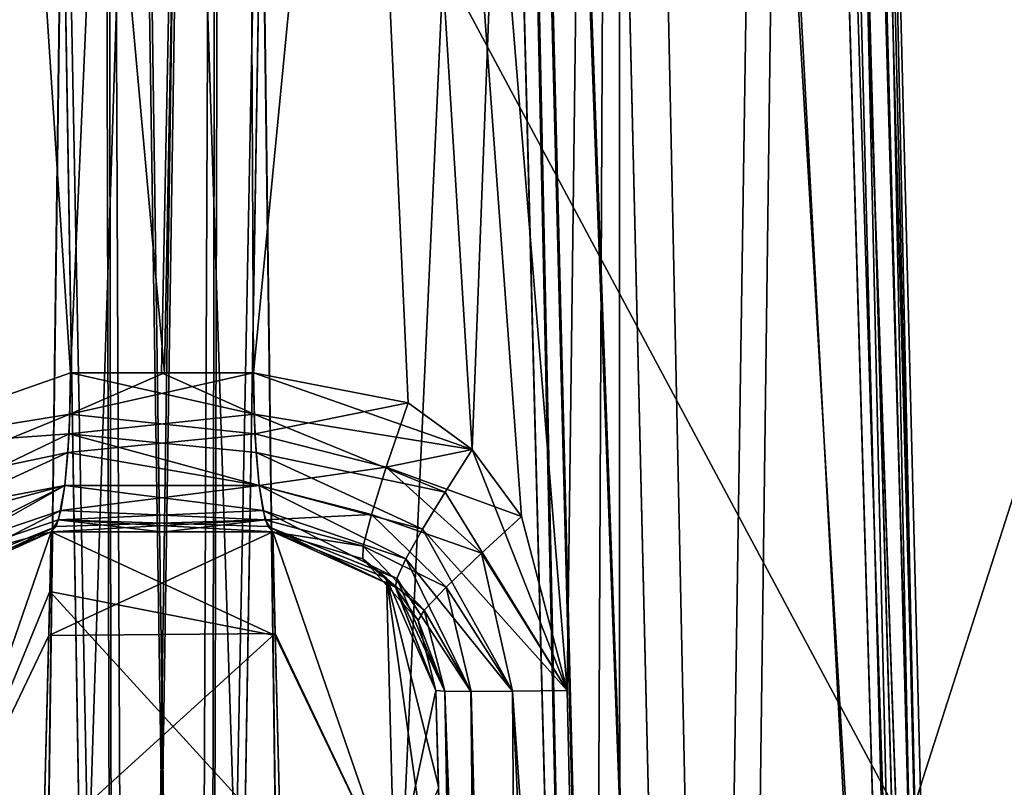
# Model space of a CAD drawing. Header units: inches. Extents: x -9.1 to 9.1, y -3.8 to 4.3.
# Tile 499 of 656: x -6.026 to -5.845, y 0.053 to 0.194. Entities that reach past the tile are written whole.
import ezdxf

# ---------------------------------------------------------------- set-up
doc = ezdxf.new("R2010")
doc.units = ezdxf.units.IN
doc.header["$LTSCALE"] = 52.148148
doc.header["$MEASUREMENT"] = 0
for name, color, linetype in [('2718', 7, 'CONTINUOUS'), ('272', 7, 'CONTINUOUS'), ('2726', 7, 'CONTINUOUS'), ('2754', 7, 'CONTINUOUS'), ('276', 7, 'CONTINUOUS'), ('2762', 7, 'CONTINUOUS'), ('278', 7, 'CONTINUOUS'), ('294', 7, 'CONTINUOUS'), ('296', 7, 'CONTINUOUS'), ('298', 7, 'CONTINUOUS'), ('3213', 7, 'CONTINUOUS'), ('3217', 7, 'CONTINUOUS'), ('3219', 7, 'CONTINUOUS'), ('3245', 7, 'CONTINUOUS'), ('3249', 7, 'CONTINUOUS'), ('3269', 7, 'CONTINUOUS'), ('3275', 7, 'CONTINUOUS'), ('3293', 7, 'CONTINUOUS'), ('3295', 7, 'CONTINUOUS'), ('3355', 7, 'CONTINUOUS'), ('336', 7, 'CONTINUOUS'), ('345', 7, 'CONTINUOUS'), ('346', 7, 'CONTINUOUS'), ('3821', 7, 'CONTINUOUS'), ('3822', 7, 'CONTINUOUS'), ('420', 7, 'CONTINUOUS'), ('426', 7, 'CONTINUOUS'), ('7055', 7, 'CONTINUOUS'), ('7059', 7, 'CONTINUOUS'), ('8901', 7, 'CONTINUOUS'), ('8902', 7, 'CONTINUOUS'), ('8913', 7, 'CONTINUOUS'), ('8914', 7, 'CONTINUOUS'), ('9052', 7, 'CONTINUOUS'), ('9053', 7, 'CONTINUOUS'), ('9054', 7, 'CONTINUOUS'), ('9055', 7, 'CONTINUOUS'), ('9061', 7, 'CONTINUOUS'), ('9072', 7, 'CONTINUOUS'), ('9082', 7, 'CONTINUOUS'), ('9083', 7, 'CONTINUOUS')]:
    doc.layers.add(name, color=color, linetype=linetype)

msp = doc.modelspace()

# ---------------------------------------------------------------- linework, layer by layer
at = {"layer": '2718', "linetype": 'CONTINUOUS'}
for points in [[(-5.97384, -0.355, -1.08578), (-5.98204, 0.26581, -1.07058), (-5.92007, 0.82079, -1.02807), (-5.97384, -0.355, -1.08578)], [(-5.89532, -0.355, -1.04731), (-5.97384, -0.355, -1.08578), (-5.92007, 0.82079, -1.02807), (-5.89532, -0.355, -1.04731)], [(-5.88002, 0.82079, -0.96515), (-5.89532, -0.355, -1.04731), (-5.92007, 0.82079, -1.02807), (-5.88002, 0.82079, -0.96515)], [(-5.91437, 0.211, -0.82201), (-5.90096, -0.355, -0.81377), (-5.88324, 0.82079, -0.89063), (-5.91437, 0.211, -0.82201)], [(-5.90096, -0.355, -0.81377), (-5.85219, -0.355, -0.88634), (-5.88324, 0.82079, -0.89063), (-5.90096, -0.355, -0.81377)], [(-5.85028, -0.355, -0.97312), (-5.89532, -0.355, -1.04731), (-5.88002, 0.82079, -0.96515), (-5.85028, -0.355, -0.97312)], [(-5.85219, -0.355, -0.88634), (-5.85028, -0.355, -0.97312), (-5.88324, 0.82079, -0.89063), (-5.85219, -0.355, -0.88634)], [(-5.88324, 0.82079, -0.89063), (-5.85028, -0.355, -0.97312), (-5.88002, 0.82079, -0.96515), (-5.88324, 0.82079, -0.89063)]]:
    msp.add_3dface(points, dxfattribs=at)
at = {"layer": '272', "linetype": 'CONTINUOUS'}
for points in [[(-6.01886, 0.26581, -1.09515), (-6.35101, -0.355, -1.70298), (-6.02776, 0.82079, -1.08151), (-6.01886, 0.26581, -1.09515)], [(-6.00869, -0.355, -1.11005), (-6.35101, -0.355, -1.70298), (-6.01886, 0.26581, -1.09515), (-6.00869, -0.355, -1.11005)]]:
    msp.add_3dface(points, dxfattribs=at)
at = {"layer": '2726', "linetype": 'CONTINUOUS'}
for points in [[(-6.08204, 0.82079, -2.57178), (-6.02616, -0.355, -2.51227), (-6.01796, 0.26581, -2.52747), (-6.08204, 0.82079, -2.57178)], [(-5.98654, 0.82079, -2.78853), (-6.05701, 0.11511, -2.79586), (-6.06211, 0.82079, -2.77262), (-5.98654, 0.82079, -2.78853)], [(-6.01682, 0.12921, -2.80637), (-6.05701, 0.11511, -2.79586), (-5.98654, 0.82079, -2.78853), (-6.01682, 0.12921, -2.80637)], [(-6.00008, 0.12921, -2.80737), (-6.01682, 0.12921, -2.80637), (-5.98654, 0.82079, -2.78853), (-6.00008, 0.12921, -2.80737)], [(-5.98318, 0.12921, -2.80637), (-6.00008, 0.12921, -2.80737), (-5.98654, 0.82079, -2.78853), (-5.98318, 0.12921, -2.80637)], [(-5.91617, 0.82079, -2.75671), (-5.98318, 0.12921, -2.80637), (-5.98654, 0.82079, -2.78853), (-5.91617, 0.82079, -2.75671)], [(-5.94299, 0.11511, -2.79586), (-5.98318, 0.12921, -2.80637), (-5.91617, 0.82079, -2.75671), (-5.94299, 0.11511, -2.79586)], [(-5.92554, 0.07079, -2.78813), (-5.94299, 0.11511, -2.79586), (-5.91617, 0.82079, -2.75671), (-5.92554, 0.07079, -2.78813)], [(-5.92061, -0.14329, -2.79168), (-5.92554, 0.07079, -2.78813), (-5.91617, 0.82079, -2.75671), (-5.92061, -0.14329, -2.79168)], [(-5.9157, -0.355, -2.79512), (-5.92061, -0.14329, -2.79168), (-5.91617, 0.82079, -2.75671), (-5.9157, -0.355, -2.79512)], [(-5.85292, -0.355, -2.71395), (-5.9157, -0.355, -2.79512), (-5.91617, 0.82079, -2.75671), (-5.85292, -0.355, -2.71395)], [(-5.87821, 0.82079, -2.68946), (-5.85292, -0.355, -2.71395), (-5.91617, 0.82079, -2.75671), (-5.87821, 0.82079, -2.68946)], [(-5.85461, -0.355, -2.61132), (-5.85292, -0.355, -2.71395), (-5.87821, 0.82079, -2.68946), (-5.85461, -0.355, -2.61132)], [(-5.87019, 0.20508, -2.61174), (-5.85461, -0.355, -2.61132), (-5.87821, 0.82079, -2.68946), (-5.87019, 0.20508, -2.61174)]]:
    msp.add_3dface(points, dxfattribs=at)
at = {"layer": '2754', "linetype": 'CONTINUOUS'}
for points in [[(-6.02616, -0.355, 2.51422), (-6.10777, -0.355, 2.5556), (-6.08204, 0.82079, 2.57373), (-6.02616, -0.355, 2.51422)], [(-6.01874, 0.20508, 2.52792), (-6.02616, -0.355, 2.51422), (-6.08204, 0.82079, 2.57373), (-6.01874, 0.20508, 2.52792)], [(-6.01682, 0.12921, 2.80832), (-5.99957, 0.12921, 2.80932), (-6.06211, 0.82079, 2.77457), (-6.01682, 0.12921, 2.80832)], [(-6.06211, 0.82079, 2.77457), (-5.99957, 0.12921, 2.80932), (-5.98654, 0.82079, 2.79048), (-6.06211, 0.82079, 2.77457)], [(-6.05701, 0.11511, 2.79781), (-6.01682, 0.12921, 2.80832), (-6.06211, 0.82079, 2.77457), (-6.05701, 0.11511, 2.79781)], [(-5.99957, 0.12921, 2.80932), (-5.98318, 0.12921, 2.80832), (-5.98654, 0.82079, 2.79048), (-5.99957, 0.12921, 2.80932)], [(-5.9339, 0.10282, 2.79382), (-5.92554, 0.07079, 2.79008), (-5.98654, 0.82079, 2.79048), (-5.9339, 0.10282, 2.79382)], [(-5.98654, 0.82079, 2.79048), (-5.92554, 0.07079, 2.79008), (-5.91617, 0.82079, 2.75866), (-5.98654, 0.82079, 2.79048)], [(-5.94297, 0.1151, 2.7978), (-5.9339, 0.10282, 2.79382), (-5.98654, 0.82079, 2.79048), (-5.94297, 0.1151, 2.7978)], [(-5.95474, 0.12368, 2.80208), (-5.94297, 0.1151, 2.7978), (-5.98654, 0.82079, 2.79048), (-5.95474, 0.12368, 2.80208)], [(-5.98318, 0.12921, 2.80832), (-5.95474, 0.12368, 2.80208), (-5.98654, 0.82079, 2.79048), (-5.98318, 0.12921, 2.80832)], [(-5.91617, 0.82079, 2.75866), (-5.92554, 0.07079, 2.79008), (-5.92061, -0.14337, 2.79363), (-5.91617, 0.82079, 2.75866)], [(-5.9157, -0.355, 2.79707), (-5.91617, 0.82079, 2.75866), (-5.92061, -0.14337, 2.79363), (-5.9157, -0.355, 2.79707)], [(-5.9157, -0.355, 2.79707), (-5.85292, -0.355, 2.7159), (-5.91617, 0.82079, 2.75866), (-5.9157, -0.355, 2.79707)], [(-5.91617, 0.82079, 2.75866), (-5.85292, -0.355, 2.7159), (-5.87821, 0.82079, 2.69141), (-5.91617, 0.82079, 2.75866)], [(-5.85292, -0.355, 2.7159), (-5.85461, -0.355, 2.61327), (-5.87821, 0.82079, 2.69141), (-5.85292, -0.355, 2.7159)], [(-5.87821, 0.82079, 2.69141), (-5.85461, -0.355, 2.61327), (-5.87188, 0.26581, 2.61377), (-5.87821, 0.82079, 2.69141)]]:
    msp.add_3dface(points, dxfattribs=at)
at = {"layer": '276', "linetype": 'CONTINUOUS'}
for points in [[(-5.85101, -0.355, -2.569), (-5.86724, 0.20508, -2.56776), (-5.52776, 0.82079, -1.94753), (-5.85101, -0.355, -2.569)], [(-5.5188, 0.26222, -1.96126), (-5.85101, -0.355, -2.569), (-5.52776, 0.82079, -1.94753), (-5.5188, 0.26222, -1.96126)], [(-5.50869, -0.355, -1.97608), (-5.85101, -0.355, -2.569), (-5.5188, 0.26222, -1.96126), (-5.50869, -0.355, -1.97608)]]:
    msp.add_3dface(points, dxfattribs=at)
at = {"layer": '2762', "linetype": 'CONTINUOUS'}
for points in [[(-5.98126, 0.20508, 1.07403), (-5.97384, -0.355, 1.08773), (-5.92006, 0.82079, 1.03002), (-5.98126, 0.20508, 1.07403)], [(-5.97384, -0.355, 1.08773), (-5.89532, -0.355, 1.04926), (-5.92006, 0.82079, 1.03002), (-5.97384, -0.355, 1.08773)], [(-5.89532, -0.355, 1.04926), (-5.85028, -0.355, 0.97507), (-5.92006, 0.82079, 1.03002), (-5.89532, -0.355, 1.04926)], [(-5.92006, 0.82079, 1.03002), (-5.85028, -0.355, 0.97507), (-5.88002, 0.82079, 0.9671), (-5.92006, 0.82079, 1.03002)], [(-5.90096, -0.355, 0.81572), (-5.91541, 0.25512, 0.82462), (-5.88324, 0.82079, 0.89258), (-5.90096, -0.355, 0.81572)], [(-5.85219, -0.355, 0.88829), (-5.90096, -0.355, 0.81572), (-5.88324, 0.82079, 0.89258), (-5.85219, -0.355, 0.88829)], [(-5.88002, 0.82079, 0.9671), (-5.85219, -0.355, 0.88829), (-5.88324, 0.82079, 0.89258), (-5.88002, 0.82079, 0.9671)], [(-5.85028, -0.355, 0.97507), (-5.85219, -0.355, 0.88829), (-5.88002, 0.82079, 0.9671), (-5.85028, -0.355, 0.97507)]]:
    msp.add_3dface(points, dxfattribs=at)
at = {"layer": '278', "linetype": 'CONTINUOUS'}
for points in [[(-5.98114, 0.26581, -2.5029), (-5.64899, -0.355, -1.89508), (-5.97224, 0.82079, -2.51654), (-5.98114, 0.26581, -2.5029)], [(-5.64899, -0.355, -1.89508), (-5.63278, 0.20466, -1.89631), (-5.97224, 0.82079, -2.51654), (-5.64899, -0.355, -1.89508)], [(-5.99131, -0.355, -2.488), (-5.64899, -0.355, -1.89508), (-5.98114, 0.26581, -2.5029), (-5.99131, -0.355, -2.488)]]:
    msp.add_3dface(points, dxfattribs=at)
at = {"layer": '294', "linetype": 'CONTINUOUS'}
for points in [[(-6.00869, -0.355, 1.112), (-6.01787, 0.20508, 1.09857), (-6.38527, 0.82079, 1.70268), (-6.00869, -0.355, 1.112)], [(-6.3689, 0.26222, 1.70358), (-6.00869, -0.355, 1.112), (-6.38527, 0.82079, 1.70268), (-6.3689, 0.26222, 1.70358)], [(-6.35101, -0.355, 1.70492), (-6.00869, -0.355, 1.112), (-6.3689, 0.26222, 1.70358), (-6.35101, -0.355, 1.70492)]]:
    msp.add_3dface(points, dxfattribs=at)
at = {"layer": '296', "linetype": 'CONTINUOUS'}
for points in [[(-5.99131, -0.355, 2.48995), (-5.98213, 0.20508, 2.50338), (-5.61473, 0.82079, 1.89927), (-5.99131, -0.355, 2.48995)], [(-5.63114, 0.2607, 1.89837), (-5.99131, -0.355, 2.48995), (-5.61473, 0.82079, 1.89927), (-5.63114, 0.2607, 1.89837)], [(-5.64899, -0.355, 1.89702), (-5.99131, -0.355, 2.48995), (-5.63114, 0.2607, 1.89837), (-5.64899, -0.355, 1.89702)]]:
    msp.add_3dface(points, dxfattribs=at)
at = {"layer": '298', "linetype": 'CONTINUOUS'}
for points in [[(-5.50869, -0.355, 1.97802), (-5.51841, 0.23827, 1.96379), (-5.88527, 0.82079, 2.5687), (-5.50869, -0.355, 1.97802)], [(-5.869, 0.26581, 2.5696), (-5.50869, -0.355, 1.97802), (-5.88527, 0.82079, 2.5687), (-5.869, 0.26581, 2.5696)], [(-5.85101, -0.355, 2.57095), (-5.50869, -0.355, 1.97802), (-5.869, 0.26581, 2.5696), (-5.85101, -0.355, 2.57095)]]:
    msp.add_3dface(points, dxfattribs=at)
at = {"layer": '3213', "linetype": 'CONTINUOUS'}
for points in [[(-5.94431, -0.13329, -2.83388), (-5.94965, 0.07079, -2.8309), (-5.94801, 0.07066, -2.81822), (-5.94431, -0.13329, -2.83388)], [(-5.9385, -0.355, -2.83706), (-5.94431, -0.13329, -2.83388), (-5.94801, 0.07066, -2.81822), (-5.9385, -0.355, -2.83706)], [(-5.94321, 0.07062, -2.80637), (-5.9385, -0.355, -2.83706), (-5.94801, 0.07066, -2.81822), (-5.94321, 0.07062, -2.80637)], [(-5.93556, 0.07066, -2.79612), (-5.93242, -0.3553, -2.8132), (-5.94321, 0.07062, -2.80637), (-5.93556, 0.07066, -2.79612)], [(-5.93242, -0.3553, -2.8132), (-5.9385, -0.355, -2.83706), (-5.94321, 0.07062, -2.80637), (-5.93242, -0.3553, -2.8132)], [(-5.92554, 0.07079, -2.78813), (-5.92061, -0.14329, -2.79168), (-5.93556, 0.07066, -2.79612), (-5.92554, 0.07079, -2.78813)], [(-5.9157, -0.355, -2.79512), (-5.93556, 0.07066, -2.79612), (-5.92061, -0.14329, -2.79168), (-5.9157, -0.355, -2.79512)], [(-5.9157, -0.355, -2.79512), (-5.93242, -0.3553, -2.8132), (-5.93556, 0.07066, -2.79612), (-5.9157, -0.355, -2.79512)]]:
    msp.add_3dface(points, dxfattribs=at)
at = {"layer": '3217', "linetype": 'CONTINUOUS'}
for points in [[(-5.85461, -0.355, -2.61132), (-5.87019, 0.20508, -2.61174), (-5.8919, 0.82088, -2.58912), (-5.85461, -0.355, -2.61132)], [(-5.85753, -0.35518, -2.58976), (-5.85461, -0.355, -2.61132), (-5.8919, 0.82088, -2.58912), (-5.85753, -0.35518, -2.58976)], [(-5.86724, 0.20508, -2.56776), (-5.85101, -0.355, -2.569), (-5.8919, 0.82088, -2.58912), (-5.86724, 0.20508, -2.56776)], [(-5.85101, -0.355, -2.569), (-5.85753, -0.35518, -2.58976), (-5.8919, 0.82088, -2.58912), (-5.85101, -0.355, -2.569)]]:
    msp.add_3dface(points, dxfattribs=at)
at = {"layer": '3219', "linetype": 'CONTINUOUS'}
for points in [[(-6.01107, 0.82079, -2.54133), (-6.01796, 0.26581, -2.52747), (-6.00603, -0.35523, -2.50402), (-6.01107, 0.82079, -2.54133)], [(-6.01107, 0.82079, -2.54133), (-6.00603, -0.35523, -2.50402), (-5.98928, 0.82088, -2.53409), (-6.01107, 0.82079, -2.54133)], [(-6.00603, -0.35523, -2.50402), (-5.99131, -0.355, -2.488), (-5.98928, 0.82088, -2.53409), (-6.00603, -0.35523, -2.50402)], [(-5.99131, -0.355, -2.488), (-5.98114, 0.26581, -2.5029), (-5.98928, 0.82088, -2.53409), (-5.99131, -0.355, -2.488)], [(-6.02616, -0.355, -2.51227), (-6.00603, -0.35523, -2.50402), (-6.01796, 0.26581, -2.52747), (-6.02616, -0.355, -2.51227)]]:
    msp.add_3dface(points, dxfattribs=at)
at = {"layer": '3245', "linetype": 'CONTINUOUS'}
for points in [[(-6.00869, -0.355, -1.11005), (-6.01886, 0.26581, -1.09515), (-6.01072, 0.82088, -1.06396), (-6.00869, -0.355, -1.11005)], [(-5.99397, -0.35523, -1.09403), (-6.00869, -0.355, -1.11005), (-6.01072, 0.82088, -1.06396), (-5.99397, -0.35523, -1.09403)], [(-5.98893, 0.82079, -1.05672), (-5.99397, -0.35523, -1.09403), (-6.01072, 0.82088, -1.06396), (-5.98893, 0.82079, -1.05672)], [(-5.98893, 0.82079, -1.05672), (-5.98204, 0.26581, -1.07058), (-5.99397, -0.35523, -1.09403), (-5.98893, 0.82079, -1.05672)], [(-5.97384, -0.355, -1.08578), (-5.99397, -0.35523, -1.09403), (-5.98204, 0.26581, -1.07058), (-5.97384, -0.355, -1.08578)]]:
    msp.add_3dface(points, dxfattribs=at)
at = {"layer": '3249', "linetype": 'CONTINUOUS'}
for points in [[(-5.90096, -0.355, -0.81377), (-5.91437, 0.211, -0.82201), (-5.94435, 0.82088, -0.81319), (-5.90096, -0.355, -0.81377)], [(-5.91426, -0.35518, -0.79656), (-5.90096, -0.355, -0.81377), (-5.94435, 0.82088, -0.81319), (-5.91426, -0.35518, -0.79656)], [(-5.93382, 0.211, -0.78244), (-5.919, -0.355, -0.77533), (-5.94435, 0.82088, -0.81319), (-5.93382, 0.211, -0.78244)], [(-5.919, -0.355, -0.77533), (-5.91426, -0.35518, -0.79656), (-5.94435, 0.82088, -0.81319), (-5.919, -0.355, -0.77533)]]:
    msp.add_3dface(points, dxfattribs=at)
at = {"layer": '3269', "linetype": 'CONTINUOUS'}
for points in [[(-5.91541, 0.25512, 0.82462), (-5.90096, -0.355, 0.81572), (-5.9438, 0.82088, 0.81619), (-5.91541, 0.25512, 0.82462)], [(-5.90096, -0.355, 0.81572), (-5.91426, -0.35523, 0.79851), (-5.9438, 0.82088, 0.81619), (-5.90096, -0.355, 0.81572)], [(-5.919, -0.355, 0.77727), (-5.93498, 0.25512, 0.78496), (-5.9438, 0.82088, 0.81619), (-5.919, -0.355, 0.77727)], [(-5.91426, -0.35523, 0.79851), (-5.919, -0.355, 0.77727), (-5.9438, 0.82088, 0.81619), (-5.91426, -0.35523, 0.79851)]]:
    msp.add_3dface(points, dxfattribs=at)
at = {"layer": '3275', "linetype": 'CONTINUOUS'}
for points in [[(-6.01787, 0.20508, 1.09857), (-6.00869, -0.355, 1.112), (-6.01171, 0.82088, 1.06653), (-6.01787, 0.20508, 1.09857)], [(-5.97384, -0.355, 1.08773), (-5.98126, 0.20508, 1.07403), (-6.01171, 0.82088, 1.06653), (-5.97384, -0.355, 1.08773)], [(-5.99397, -0.35518, 1.09598), (-5.97384, -0.355, 1.08773), (-6.01171, 0.82088, 1.06653), (-5.99397, -0.35518, 1.09598)], [(-6.00869, -0.355, 1.112), (-5.99397, -0.35518, 1.09598), (-6.01171, 0.82088, 1.06653), (-6.00869, -0.355, 1.112)]]:
    msp.add_3dface(points, dxfattribs=at)
at = {"layer": '3293', "linetype": 'CONTINUOUS'}
for points in [[(-6.02616, -0.355, 2.51422), (-6.01874, 0.20508, 2.52792), (-5.98829, 0.82088, 2.53542), (-6.02616, -0.355, 2.51422)], [(-6.00603, -0.35518, 2.50597), (-6.02616, -0.355, 2.51422), (-5.98829, 0.82088, 2.53542), (-6.00603, -0.35518, 2.50597)], [(-5.99131, -0.355, 2.48995), (-6.00603, -0.35518, 2.50597), (-5.98829, 0.82088, 2.53542), (-5.99131, -0.355, 2.48995)], [(-5.98213, 0.20508, 2.50338), (-5.99131, -0.355, 2.48995), (-5.98829, 0.82088, 2.53542), (-5.98213, 0.20508, 2.50338)]]:
    msp.add_3dface(points, dxfattribs=at)
at = {"layer": '3295', "linetype": 'CONTINUOUS'}
for points in [[(-5.85101, -0.355, 2.57095), (-5.869, 0.26581, 2.5696), (-5.89195, 0.82088, 2.59224), (-5.85101, -0.355, 2.57095)], [(-5.85752, -0.35523, 2.59171), (-5.85101, -0.355, 2.57095), (-5.89195, 0.82088, 2.59224), (-5.85752, -0.35523, 2.59171)], [(-5.88732, 0.82079, 2.61473), (-5.85752, -0.35523, 2.59171), (-5.89195, 0.82088, 2.59224), (-5.88732, 0.82079, 2.61473)], [(-5.88732, 0.82079, 2.61473), (-5.87188, 0.26581, 2.61377), (-5.85752, -0.35523, 2.59171), (-5.88732, 0.82079, 2.61473)], [(-5.85461, -0.355, 2.61327), (-5.85752, -0.35523, 2.59171), (-5.87188, 0.26581, 2.61377), (-5.85461, -0.355, 2.61327)]]:
    msp.add_3dface(points, dxfattribs=at)
at = {"layer": '3355', "linetype": 'CONTINUOUS'}
for points in [[(-5.94965, 0.07079, 2.83285), (-5.94385, -0.15076, 2.83608), (-5.94801, 0.07066, 2.82016), (-5.94965, 0.07079, 2.83285)], [(-5.94385, -0.15076, 2.83608), (-5.9385, -0.355, 2.83901), (-5.94801, 0.07066, 2.82016), (-5.94385, -0.15076, 2.83608)], [(-5.94801, 0.07066, 2.82016), (-5.9385, -0.355, 2.83901), (-5.93243, -0.35524, 2.81515), (-5.94801, 0.07066, 2.82016)], [(-5.9432, 0.07062, 2.8083), (-5.94801, 0.07066, 2.82016), (-5.93243, -0.35524, 2.81515), (-5.9432, 0.07062, 2.8083)], [(-5.93555, 0.07066, 2.79805), (-5.9432, 0.07062, 2.8083), (-5.93243, -0.35524, 2.81515), (-5.93555, 0.07066, 2.79805)], [(-5.92554, 0.07079, 2.79008), (-5.93555, 0.07066, 2.79805), (-5.92061, -0.14337, 2.79363), (-5.92554, 0.07079, 2.79008)], [(-5.9157, -0.355, 2.79707), (-5.92061, -0.14337, 2.79363), (-5.93555, 0.07066, 2.79805), (-5.9157, -0.355, 2.79707)], [(-5.9157, -0.355, 2.79707), (-5.93555, 0.07066, 2.79805), (-5.93243, -0.35524, 2.81515), (-5.9157, -0.355, 2.79707)]]:
    msp.add_3dface(points, dxfattribs=at)
at = {"layer": '336', "linetype": 'CONTINUOUS'}
for points in [[(-5.919, -0.355, -0.77533), (-5.93382, 0.211, -0.78244), (-5.94979, 0.82079, 0.79245), (-5.919, -0.355, -0.77533)], [(-5.93498, 0.25512, 0.78496), (-5.919, -0.355, -0.77533), (-5.94979, 0.82079, 0.79245), (-5.93498, 0.25512, 0.78496)], [(-5.919, -0.355, 0.77727), (-5.919, -0.355, -0.77533), (-5.93498, 0.25512, 0.78496), (-5.919, -0.355, 0.77727)]]:
    msp.add_3dface(points, dxfattribs=at)
at = {"layer": '345', "linetype": 'CONTINUOUS'}
for points in [[(-6.00013, 0.1, -2.83736), (-5.97964, 0.1, -3.68829), (-6.02036, 0.1, -2.83615), (-6.00013, 0.1, -2.83736)], [(-6.02036, 0.1, -2.83615), (-5.97964, 0.1, -3.68829), (-6.02036, 0.1, -3.68829), (-6.02036, 0.1, -2.83615)], [(-5.97964, 0.1, -2.83615), (-5.97964, 0.1, -3.68829), (-6.00013, 0.1, -2.83736), (-5.97964, 0.1, -2.83615)]]:
    msp.add_3dface(points, dxfattribs=at)
at = {"layer": '346', "linetype": 'CONTINUOUS'}
for points in [[(-6.02036, 0.1, 2.8381), (-6.02036, 0.1, 3.68829), (-5.99951, 0.1, 2.83931), (-6.02036, 0.1, 2.8381)], [(-5.99951, 0.1, 2.83931), (-6.02036, 0.1, 3.68829), (-5.97964, 0.1, 2.8381), (-5.99951, 0.1, 2.83931)], [(-5.97964, 0.1, 2.8381), (-6.02036, 0.1, 3.68829), (-5.97964, 0.1, 3.68829), (-5.97964, 0.1, 2.8381)]]:
    msp.add_3dface(points, dxfattribs=at)
at = {"layer": '3821', "linetype": 'CONTINUOUS'}
for points in [[(-6.01682, 0.12921, -2.80637), (-5.98306, 0.1216, -2.80756), (-6.01708, 0.11797, -2.80887), (-6.01682, 0.12921, -2.80637)], [(-6.01682, 0.12921, -2.80637), (-6.00008, 0.12921, -2.80737), (-5.98306, 0.1216, -2.80756), (-6.01682, 0.12921, -2.80637)], [(-6.00008, 0.12921, -2.80737), (-5.98318, 0.12921, -2.80637), (-5.98306, 0.1216, -2.80756), (-6.00008, 0.12921, -2.80737)], [(-5.98306, 0.1216, -2.80756), (-5.98271, 0.11454, -2.81063), (-6.01708, 0.11797, -2.80887), (-5.98306, 0.1216, -2.80756)], [(-6.01708, 0.11797, -2.80887), (-5.98215, 0.1085, -2.81538), (-6.01785, 0.1085, -2.81538), (-6.01708, 0.11797, -2.80887)], [(-5.98271, 0.11454, -2.81063), (-5.98215, 0.1085, -2.81538), (-6.01708, 0.11797, -2.80887), (-5.98271, 0.11454, -2.81063)], [(-6.01785, 0.1085, -2.81538), (-5.98142, 0.10388, -2.8215), (-6.019, 0.1022, -2.82495), (-6.01785, 0.1085, -2.81538)], [(-5.98215, 0.1085, -2.81538), (-5.98142, 0.10388, -2.8215), (-6.01785, 0.1085, -2.81538), (-5.98215, 0.1085, -2.81538)], [(-5.98142, 0.10388, -2.8215), (-5.98056, 0.10099, -2.82858), (-6.019, 0.1022, -2.82495), (-5.98142, 0.10388, -2.8215)], [(-6.00013, 0.1, -2.83736), (-6.02036, 0.1, -2.83615), (-6.019, 0.1022, -2.82495), (-6.00013, 0.1, -2.83736)], [(-5.97964, 0.1, -2.83615), (-6.00013, 0.1, -2.83736), (-6.019, 0.1022, -2.82495), (-5.97964, 0.1, -2.83615)], [(-5.98056, 0.10099, -2.82858), (-5.97964, 0.1, -2.83615), (-6.019, 0.1022, -2.82495), (-5.98056, 0.10099, -2.82858)]]:
    msp.add_3dface(points, dxfattribs=at)
at = {"layer": '3822', "linetype": 'CONTINUOUS'}
for points in [[(-5.98318, 0.12921, 2.80832), (-5.99957, 0.12921, 2.80932), (-6.01694, 0.1216, 2.80951), (-5.98318, 0.12921, 2.80832)], [(-5.98318, 0.12921, 2.80832), (-6.01694, 0.1216, 2.80951), (-5.98292, 0.11798, 2.81081), (-5.98318, 0.12921, 2.80832)], [(-5.99957, 0.12921, 2.80932), (-6.01682, 0.12921, 2.80832), (-6.01694, 0.1216, 2.80951), (-5.99957, 0.12921, 2.80932)], [(-6.01694, 0.1216, 2.80951), (-6.01729, 0.11454, 2.81258), (-5.98292, 0.11798, 2.81081), (-6.01694, 0.1216, 2.80951)], [(-5.98292, 0.11798, 2.81081), (-6.01729, 0.11454, 2.81258), (-5.98215, 0.10851, 2.81732), (-5.98292, 0.11798, 2.81081)], [(-6.01729, 0.11454, 2.81258), (-6.01785, 0.1085, 2.81733), (-5.98215, 0.10851, 2.81732), (-6.01729, 0.11454, 2.81258)], [(-6.01785, 0.1085, 2.81733), (-6.01858, 0.10388, 2.82345), (-5.98215, 0.10851, 2.81732), (-6.01785, 0.1085, 2.81733)], [(-5.98215, 0.10851, 2.81732), (-6.01858, 0.10388, 2.82345), (-5.98101, 0.10221, 2.82689), (-5.98215, 0.10851, 2.81732)], [(-6.01858, 0.10388, 2.82345), (-6.01944, 0.10099, 2.83053), (-5.98101, 0.10221, 2.82689), (-6.01858, 0.10388, 2.82345)], [(-6.02036, 0.1, 2.8381), (-5.99951, 0.1, 2.83931), (-5.98101, 0.10221, 2.82689), (-6.02036, 0.1, 2.8381)], [(-6.01944, 0.10099, 2.83053), (-6.02036, 0.1, 2.8381), (-5.98101, 0.10221, 2.82689), (-6.01944, 0.10099, 2.83053)], [(-5.99951, 0.1, 2.83931), (-5.97964, 0.1, 2.8381), (-5.98101, 0.10221, 2.82689), (-5.99951, 0.1, 2.83931)]]:
    msp.add_3dface(points, dxfattribs=at)
at = {"layer": '420', "linetype": 'CONTINUOUS'}
for points in [[(-5.9385, -0.355, -2.83706), (-5.9385, -0.355, -4.51792), (-5.94965, 0.07079, -3.68829), (-5.9385, -0.355, -2.83706)], [(-5.9385, -0.355, -2.83706), (-5.94965, 0.07079, -3.68829), (-5.94431, -0.13329, -2.83388), (-5.9385, -0.355, -2.83706)], [(-5.94965, 0.07079, -3.68829), (-5.9385, -0.355, -4.51792), (-5.94918, 0.05286, -3.81687), (-5.94965, 0.07079, -3.68829)], [(-5.94431, -0.13329, -2.83388), (-5.94965, 0.07079, -3.68829), (-5.94965, 0.07079, -2.8309), (-5.94431, -0.13329, -2.83388)]]:
    msp.add_3dface(points, dxfattribs=at)
at = {"layer": '426', "linetype": 'CONTINUOUS'}
for points in [[(-5.9385, -0.355, 2.83901), (-5.94385, -0.15076, 2.83608), (-5.94965, 0.07079, 3.68829), (-5.9385, -0.355, 2.83901)], [(-5.94919, 0.05318, 3.81574), (-5.9385, -0.355, 2.83901), (-5.94965, 0.07079, 3.68829), (-5.94919, 0.05318, 3.81574)], [(-5.94385, -0.15076, 2.83608), (-5.94965, 0.07079, 2.83285), (-5.94965, 0.07079, 3.68829), (-5.94385, -0.15076, 2.83608)], [(-5.94824, 0.0168, 3.907), (-5.9385, -0.355, 2.83901), (-5.94919, 0.05318, 3.81574), (-5.94824, 0.0168, 3.907)]]:
    msp.add_3dface(points, dxfattribs=at)
at = {"layer": '7055', "linetype": 'CONTINUOUS'}
for points in [[(-6.02036, 0.1, -3.68829), (-5.97917, 0.08093, -3.82508), (-6.02063, 0.08902, -3.79252), (-6.02036, 0.1, -3.68829)], [(-6.02036, 0.1, -3.68829), (-5.97964, 0.1, -3.68829), (-5.97917, 0.08093, -3.82508), (-6.02036, 0.1, -3.68829)], [(-5.97823, 0.04257, -3.92096), (-6.02177, 0.04257, -3.92096), (-6.02063, 0.08902, -3.79252), (-5.97823, 0.04257, -3.92096)], [(-5.97917, 0.08093, -3.82508), (-5.97823, 0.04257, -3.92096), (-6.02063, 0.08902, -3.79252), (-5.97917, 0.08093, -3.82508)]]:
    msp.add_3dface(points, dxfattribs=at)
at = {"layer": '7059', "linetype": 'CONTINUOUS'}
for points in [[(-5.97964, 0.1, 3.68829), (-6.02036, 0.1, 3.68829), (-6.02083, 0.08093, 3.82508), (-5.97964, 0.1, 3.68829)], [(-5.97964, 0.1, 3.68829), (-6.02083, 0.08093, 3.82508), (-5.97918, 0.08127, 3.82388), (-5.97964, 0.1, 3.68829)], [(-6.02177, 0.04257, 3.92096), (-5.97823, 0.04257, 3.92096), (-5.97918, 0.08127, 3.82388), (-6.02177, 0.04257, 3.92096)], [(-6.02083, 0.08093, 3.82508), (-6.02177, 0.04257, 3.92096), (-5.97918, 0.08127, 3.82388), (-6.02083, 0.08093, 3.82508)]]:
    msp.add_3dface(points, dxfattribs=at)
at = {"layer": '8901', "linetype": 'CONTINUOUS'}
for points in [[(-5.97964, 0.1, 2.8381), (-5.97964, 0.1, 3.68829), (-5.95871, 0.09149, 3.68829), (-5.97964, 0.1, 2.8381)], [(-5.96307, 0.09501, 2.83574), (-5.97964, 0.1, 2.8381), (-5.95871, 0.09149, 3.68829), (-5.96307, 0.09501, 2.83574)], [(-5.95708, 0.08977, 2.83446), (-5.96307, 0.09501, 2.83574), (-5.95871, 0.09149, 3.68829), (-5.95708, 0.08977, 2.83446)], [(-5.94965, 0.07079, 3.68829), (-5.95708, 0.08977, 2.83446), (-5.95871, 0.09149, 3.68829), (-5.94965, 0.07079, 3.68829)], [(-5.95708, 0.08977, 2.83446), (-5.94965, 0.07079, 3.68829), (-5.95294, 0.08368, 2.83329), (-5.95708, 0.08977, 2.83446)], [(-5.94965, 0.07079, 3.68829), (-5.94965, 0.07079, 2.83285), (-5.95294, 0.08368, 2.83329), (-5.94965, 0.07079, 3.68829)]]:
    msp.add_3dface(points, dxfattribs=at)
at = {"layer": '8902', "linetype": 'CONTINUOUS'}
for points in [[(-5.97964, 0.1, 3.68829), (-5.97918, 0.08127, 3.82388), (-5.95726, 0.03512, 3.91676), (-5.97964, 0.1, 3.68829)], [(-5.95871, 0.09149, 3.68829), (-5.97964, 0.1, 3.68829), (-5.95726, 0.03512, 3.91676), (-5.95871, 0.09149, 3.68829)], [(-5.94824, 0.0168, 3.907), (-5.94919, 0.05318, 3.81574), (-5.95871, 0.09149, 3.68829), (-5.94824, 0.0168, 3.907)], [(-5.94824, 0.0168, 3.907), (-5.95871, 0.09149, 3.68829), (-5.95726, 0.03512, 3.91676), (-5.94824, 0.0168, 3.907)], [(-5.94919, 0.05318, 3.81574), (-5.94965, 0.07079, 3.68829), (-5.95871, 0.09149, 3.68829), (-5.94919, 0.05318, 3.81574)], [(-5.97918, 0.08127, 3.82388), (-5.97823, 0.04257, 3.92096), (-5.95726, 0.03512, 3.91676), (-5.97918, 0.08127, 3.82388)]]:
    msp.add_3dface(points, dxfattribs=at)
at = {"layer": '8913', "linetype": 'CONTINUOUS'}
for points in [[(-6.02083, 0.08093, 3.82508), (-6.02036, 0.1, 3.68829), (-6.04274, 0.03512, 3.91676), (-6.02083, 0.08093, 3.82508)], [(-6.02036, 0.1, 3.68829), (-6.04129, 0.09149, 3.68829), (-6.04274, 0.03512, 3.91676), (-6.02036, 0.1, 3.68829)], [(-6.02177, 0.04257, 3.92096), (-6.02083, 0.08093, 3.82508), (-6.04274, 0.03512, 3.91676), (-6.02177, 0.04257, 3.92096)]]:
    msp.add_3dface(points, dxfattribs=at)
at = {"layer": '8914', "linetype": 'CONTINUOUS'}
for points in [[(-6.02036, 0.1, 3.68829), (-6.02036, 0.1, 2.8381), (-6.04292, 0.08978, 2.83446), (-6.02036, 0.1, 3.68829)], [(-6.02036, 0.1, 3.68829), (-6.04292, 0.08978, 2.83446), (-6.04129, 0.09149, 3.68829), (-6.02036, 0.1, 3.68829)]]:
    msp.add_3dface(points, dxfattribs=at)
at = {"layer": '9052', "linetype": 'CONTINUOUS'}
for points in [[(-6.02036, 0.1, -3.68829), (-6.02063, 0.08902, -3.79252), (-6.04274, 0.03512, -3.91676), (-6.02036, 0.1, -3.68829)], [(-6.0413, 0.09149, -3.68829), (-6.02036, 0.1, -3.68829), (-6.04274, 0.03512, -3.91676), (-6.0413, 0.09149, -3.68829)], [(-6.02063, 0.08902, -3.79252), (-6.02177, 0.04257, -3.92096), (-6.04274, 0.03512, -3.91676), (-6.02063, 0.08902, -3.79252)]]:
    msp.add_3dface(points, dxfattribs=at)
at = {"layer": '9053', "linetype": 'CONTINUOUS'}
for points in [[(-6.04292, 0.08978, -2.83251), (-6.02036, 0.1, -2.83615), (-6.0413, 0.09149, -3.68829), (-6.04292, 0.08978, -2.83251)], [(-6.02036, 0.1, -2.83615), (-6.02036, 0.1, -3.68829), (-6.0413, 0.09149, -3.68829), (-6.02036, 0.1, -2.83615)]]:
    msp.add_3dface(points, dxfattribs=at)
at = {"layer": '9054', "linetype": 'CONTINUOUS'}
for points in [[(-5.97964, 0.1, -3.68829), (-5.97964, 0.1, -2.83615), (-5.95708, 0.08978, -2.83251), (-5.97964, 0.1, -3.68829)], [(-5.97964, 0.1, -3.68829), (-5.95708, 0.08978, -2.83251), (-5.95871, 0.09149, -3.68829), (-5.97964, 0.1, -3.68829)], [(-5.94965, 0.07079, -2.8309), (-5.94965, 0.07079, -3.68829), (-5.95871, 0.09149, -3.68829), (-5.94965, 0.07079, -2.8309)], [(-5.95708, 0.08978, -2.83251), (-5.94965, 0.07079, -2.8309), (-5.95871, 0.09149, -3.68829), (-5.95708, 0.08978, -2.83251)]]:
    msp.add_3dface(points, dxfattribs=at)
at = {"layer": '9055', "linetype": 'CONTINUOUS'}
for points in [[(-5.97917, 0.08093, -3.82508), (-5.97964, 0.1, -3.68829), (-5.95726, 0.03512, -3.91676), (-5.97917, 0.08093, -3.82508)], [(-5.97964, 0.1, -3.68829), (-5.95871, 0.09149, -3.68829), (-5.95726, 0.03512, -3.91676), (-5.97964, 0.1, -3.68829)], [(-5.95871, 0.09149, -3.68829), (-5.94965, 0.07079, -3.68829), (-5.95726, 0.03512, -3.91676), (-5.95871, 0.09149, -3.68829)], [(-5.97823, 0.04257, -3.92096), (-5.97917, 0.08093, -3.82508), (-5.95726, 0.03512, -3.91676), (-5.97823, 0.04257, -3.92096)], [(-5.94965, 0.07079, -3.68829), (-5.94918, 0.05286, -3.81687), (-5.95726, 0.03512, -3.91676), (-5.94965, 0.07079, -3.68829)]]:
    msp.add_3dface(points, dxfattribs=at)
at = {"layer": '9061', "linetype": 'CONTINUOUS'}
for points in [[(-5.95474, 0.12368, 2.80208), (-5.98318, 0.12921, 2.80832), (-5.98292, 0.11798, 2.81081), (-5.95474, 0.12368, 2.80208)], [(-5.95474, 0.12368, 2.80208), (-5.98292, 0.11798, 2.81081), (-5.95882, 0.1119, 2.80635), (-5.95474, 0.12368, 2.80208)], [(-5.94297, 0.1151, 2.7978), (-5.95474, 0.12368, 2.80208), (-5.95882, 0.1119, 2.80635), (-5.94297, 0.1151, 2.7978)], [(-5.98292, 0.11798, 2.81081), (-5.98215, 0.10851, 2.81732), (-5.95882, 0.1119, 2.80635), (-5.98292, 0.11798, 2.81081)], [(-5.9339, 0.10282, 2.79382), (-5.94297, 0.1151, 2.7978), (-5.95882, 0.1119, 2.80635), (-5.9339, 0.10282, 2.79382)], [(-5.95882, 0.1119, 2.80635), (-5.98215, 0.10851, 2.81732), (-5.96152, 0.10319, 2.81392), (-5.95882, 0.1119, 2.80635)], [(-5.95882, 0.1119, 2.80635), (-5.96152, 0.10319, 2.81392), (-5.94127, 0.09607, 2.79954), (-5.95882, 0.1119, 2.80635)], [(-5.9339, 0.10282, 2.79382), (-5.95882, 0.1119, 2.80635), (-5.94127, 0.09607, 2.79954), (-5.9339, 0.10282, 2.79382)], [(-5.98215, 0.10851, 2.81732), (-5.98101, 0.10221, 2.82689), (-5.96152, 0.10319, 2.81392), (-5.98215, 0.10851, 2.81732)], [(-5.96152, 0.10319, 2.81392), (-5.98101, 0.10221, 2.82689), (-5.963, 0.09733, 2.82412), (-5.96152, 0.10319, 2.81392)], [(-5.96152, 0.10319, 2.81392), (-5.963, 0.09733, 2.82412), (-5.94777, 0.08983, 2.80889), (-5.96152, 0.10319, 2.81392)], [(-5.94127, 0.09607, 2.79954), (-5.96152, 0.10319, 2.81392), (-5.94777, 0.08983, 2.80889), (-5.94127, 0.09607, 2.79954)], [(-5.98101, 0.10221, 2.82689), (-5.97964, 0.1, 2.8381), (-5.963, 0.09733, 2.82412), (-5.98101, 0.10221, 2.82689)], [(-5.92554, 0.07079, 2.79008), (-5.9339, 0.10282, 2.79382), (-5.94127, 0.09607, 2.79954), (-5.92554, 0.07079, 2.79008)], [(-5.97964, 0.1, 2.8381), (-5.96307, 0.09501, 2.83574), (-5.963, 0.09733, 2.82412), (-5.97964, 0.1, 2.8381)], [(-5.963, 0.09733, 2.82412), (-5.96307, 0.09501, 2.83574), (-5.95178, 0.08557, 2.82049), (-5.963, 0.09733, 2.82412)], [(-5.94777, 0.08983, 2.80889), (-5.963, 0.09733, 2.82412), (-5.95178, 0.08557, 2.82049), (-5.94777, 0.08983, 2.80889)], [(-5.93555, 0.07066, 2.79805), (-5.94127, 0.09607, 2.79954), (-5.94777, 0.08983, 2.80889), (-5.93555, 0.07066, 2.79805)], [(-5.93555, 0.07066, 2.79805), (-5.92554, 0.07079, 2.79008), (-5.94127, 0.09607, 2.79954), (-5.93555, 0.07066, 2.79805)], [(-5.96307, 0.09501, 2.83574), (-5.95708, 0.08977, 2.83446), (-5.95294, 0.08368, 2.83329), (-5.96307, 0.09501, 2.83574)], [(-5.96307, 0.09501, 2.83574), (-5.95294, 0.08368, 2.83329), (-5.95178, 0.08557, 2.82049), (-5.96307, 0.09501, 2.83574)], [(-5.9432, 0.07062, 2.8083), (-5.94777, 0.08983, 2.80889), (-5.95178, 0.08557, 2.82049), (-5.9432, 0.07062, 2.8083)], [(-5.9432, 0.07062, 2.8083), (-5.93555, 0.07066, 2.79805), (-5.94777, 0.08983, 2.80889), (-5.9432, 0.07062, 2.8083)], [(-5.95294, 0.08368, 2.83329), (-5.94801, 0.07066, 2.82016), (-5.95178, 0.08557, 2.82049), (-5.95294, 0.08368, 2.83329)], [(-5.94801, 0.07066, 2.82016), (-5.9432, 0.07062, 2.8083), (-5.95178, 0.08557, 2.82049), (-5.94801, 0.07066, 2.82016)], [(-5.94965, 0.07079, 2.83285), (-5.94801, 0.07066, 2.82016), (-5.95294, 0.08368, 2.83329), (-5.94965, 0.07079, 2.83285)]]:
    msp.add_3dface(points, dxfattribs=at)
at = {"layer": '9072', "linetype": 'CONTINUOUS'}
for points in [[(-6.05701, 0.11511, -2.79586), (-6.01682, 0.12921, -2.80637), (-6.01708, 0.11797, -2.80887), (-6.05701, 0.11511, -2.79586)], [(-6.05701, 0.11511, -2.79586), (-6.01708, 0.11797, -2.80887), (-6.04914, 0.1026, -2.8034), (-6.05701, 0.11511, -2.79586)], [(-6.01708, 0.11797, -2.80887), (-6.01785, 0.1085, -2.81538), (-6.04914, 0.1026, -2.8034), (-6.01708, 0.11797, -2.80887)], [(-6.04914, 0.1026, -2.8034), (-6.01785, 0.1085, -2.81538), (-6.04413, 0.09361, -2.81642), (-6.04914, 0.1026, -2.8034)], [(-6.01785, 0.1085, -2.81538), (-6.019, 0.1022, -2.82495), (-6.04413, 0.09361, -2.81642), (-6.01785, 0.1085, -2.81538)], [(-6.019, 0.1022, -2.82495), (-6.02036, 0.1, -2.83615), (-6.04413, 0.09361, -2.81642), (-6.019, 0.1022, -2.82495)], [(-6.02036, 0.1, -2.83615), (-6.04292, 0.08978, -2.83251), (-6.04413, 0.09361, -2.81642), (-6.02036, 0.1, -2.83615)]]:
    msp.add_3dface(points, dxfattribs=at)
at = {"layer": '9082', "linetype": 'CONTINUOUS'}
for points in [[(-5.98318, 0.12921, -2.80637), (-5.94299, 0.11511, -2.79586), (-5.98306, 0.1216, -2.80756), (-5.98318, 0.12921, -2.80637)], [(-5.98306, 0.1216, -2.80756), (-5.94299, 0.11511, -2.79586), (-5.94798, 0.1073, -2.79962), (-5.98306, 0.1216, -2.80756)], [(-5.98271, 0.11454, -2.81063), (-5.98306, 0.1216, -2.80756), (-5.94798, 0.1073, -2.79962), (-5.98271, 0.11454, -2.81063)], [(-5.98215, 0.1085, -2.81538), (-5.98271, 0.11454, -2.81063), (-5.95213, 0.10046, -2.80563), (-5.98215, 0.1085, -2.81538)], [(-5.98271, 0.11454, -2.81063), (-5.94798, 0.1073, -2.79962), (-5.95213, 0.10046, -2.80563), (-5.98271, 0.11454, -2.81063)], [(-5.94299, 0.11511, -2.79586), (-5.92554, 0.07079, -2.78813), (-5.94798, 0.1073, -2.79962), (-5.94299, 0.11511, -2.79586)], [(-5.98142, 0.10388, -2.8215), (-5.98215, 0.1085, -2.81538), (-5.95515, 0.09504, -2.81348), (-5.98142, 0.10388, -2.8215)], [(-5.98215, 0.1085, -2.81538), (-5.95213, 0.10046, -2.80563), (-5.95515, 0.09504, -2.81348), (-5.98215, 0.1085, -2.81538)], [(-5.94798, 0.1073, -2.79962), (-5.92554, 0.07079, -2.78813), (-5.95213, 0.10046, -2.80563), (-5.94798, 0.1073, -2.79962)], [(-5.98056, 0.10099, -2.82858), (-5.98142, 0.10388, -2.8215), (-5.95684, 0.0914, -2.82264), (-5.98056, 0.10099, -2.82858)], [(-5.98142, 0.10388, -2.8215), (-5.95515, 0.09504, -2.81348), (-5.95684, 0.0914, -2.82264), (-5.98142, 0.10388, -2.8215)], [(-5.97964, 0.1, -2.83615), (-5.98056, 0.10099, -2.82858), (-5.95708, 0.08978, -2.83251), (-5.97964, 0.1, -2.83615)], [(-5.95708, 0.08978, -2.83251), (-5.98056, 0.10099, -2.82858), (-5.95684, 0.0914, -2.82264), (-5.95708, 0.08978, -2.83251)], [(-5.95213, 0.10046, -2.80563), (-5.93556, 0.07066, -2.79612), (-5.95515, 0.09504, -2.81348), (-5.95213, 0.10046, -2.80563)], [(-5.92554, 0.07079, -2.78813), (-5.93556, 0.07066, -2.79612), (-5.95213, 0.10046, -2.80563), (-5.92554, 0.07079, -2.78813)], [(-5.95515, 0.09504, -2.81348), (-5.94321, 0.07062, -2.80637), (-5.95684, 0.0914, -2.82264), (-5.95515, 0.09504, -2.81348)], [(-5.93556, 0.07066, -2.79612), (-5.94321, 0.07062, -2.80637), (-5.95515, 0.09504, -2.81348), (-5.93556, 0.07066, -2.79612)], [(-5.94801, 0.07066, -2.81822), (-5.95708, 0.08978, -2.83251), (-5.95684, 0.0914, -2.82264), (-5.94801, 0.07066, -2.81822)], [(-5.94321, 0.07062, -2.80637), (-5.94801, 0.07066, -2.81822), (-5.95684, 0.0914, -2.82264), (-5.94321, 0.07062, -2.80637)], [(-5.94801, 0.07066, -2.81822), (-5.94965, 0.07079, -2.8309), (-5.95708, 0.08978, -2.83251), (-5.94801, 0.07066, -2.81822)]]:
    msp.add_3dface(points, dxfattribs=at)
at = {"layer": '9083', "linetype": 'CONTINUOUS'}
for points in [[(-6.01682, 0.12921, 2.80832), (-6.05701, 0.11511, 2.79781), (-6.01694, 0.1216, 2.80951), (-6.01682, 0.12921, 2.80832)], [(-6.01694, 0.1216, 2.80951), (-6.05701, 0.11511, 2.79781), (-6.05202, 0.1073, 2.80157), (-6.01694, 0.1216, 2.80951)], [(-6.01729, 0.11454, 2.81258), (-6.01694, 0.1216, 2.80951), (-6.05202, 0.1073, 2.80157), (-6.01729, 0.11454, 2.81258)], [(-6.01729, 0.11454, 2.81258), (-6.05202, 0.1073, 2.80157), (-6.04787, 0.10046, 2.80758), (-6.01729, 0.11454, 2.81258)], [(-6.01785, 0.1085, 2.81733), (-6.01729, 0.11454, 2.81258), (-6.04787, 0.10046, 2.80758), (-6.01785, 0.1085, 2.81733)], [(-6.01785, 0.1085, 2.81733), (-6.04787, 0.10046, 2.80758), (-6.04485, 0.09504, 2.81543), (-6.01785, 0.1085, 2.81733)], [(-6.01858, 0.10388, 2.82345), (-6.01785, 0.1085, 2.81733), (-6.04485, 0.09504, 2.81543), (-6.01858, 0.10388, 2.82345)], [(-6.01858, 0.10388, 2.82345), (-6.04485, 0.09504, 2.81543), (-6.04316, 0.0914, 2.82459), (-6.01858, 0.10388, 2.82345)], [(-6.01944, 0.10099, 2.83053), (-6.01858, 0.10388, 2.82345), (-6.04316, 0.0914, 2.82459), (-6.01944, 0.10099, 2.83053)], [(-6.04292, 0.08978, 2.83446), (-6.01944, 0.10099, 2.83053), (-6.04316, 0.0914, 2.82459), (-6.04292, 0.08978, 2.83446)], [(-6.02036, 0.1, 2.8381), (-6.01944, 0.10099, 2.83053), (-6.04292, 0.08978, 2.83446), (-6.02036, 0.1, 2.8381)]]:
    msp.add_3dface(points, dxfattribs=at)

doc.saveas('drawing.dxf')
